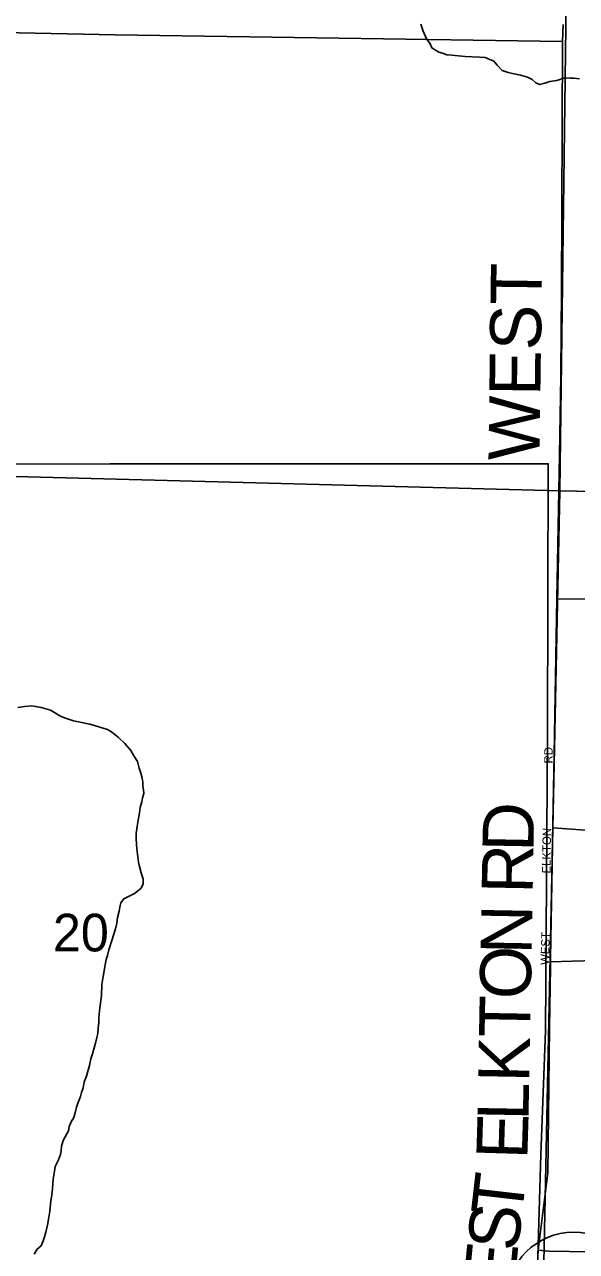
# Model space of a CAD drawing. Extents: x 1310247 to 1552180, y 377264 to 706493.
# Drawn here: x 1385828 to 1389070, y 525062 to 532268 of the extents above; entities that cross this region are included whole.
import ezdxf

# ---------------------------------------------------------------- set-up
doc = ezdxf.new("R2010")
doc.units = 0
for name, color, linetype in [('GM_X_City_Street', 7, 'Continuous'), ('GM_X_City_Street_Text', 7, 'Continuous'), ('GM_X_Corporation', 7, 'Continuous'), ('GM_X_Minor_River', 7, 'Continuous'), ('GM_X_Section', 7, 'Continuous'), ('GM_X_Section_Text', 7, 'Continuous'), ('GM_X_Township_Road', 7, 'Continuous'), ('GM_X_Township_Road_Text', 7, 'Continuous'), ('GM_X_Township_Subdivision', 7, 'Continuous'), ('GM_X_Unincorporated', 7, 'Continuous')]:
    doc.layers.add(name, color=color, linetype=linetype)

msp = doc.modelspace()

# ---------------------------------------------------------------- linework, layer by layer
at = {"layer": 'GM_X_City_Street'}
for points in [[(1388918.6, 526786.2), (1388932.1, 527549.2), (1388937.4, 527853.8), (1388941.7, 528097.6), (1388955.7, 528897.1)], [(1388932.1, 527549.2), (1389202.9, 527530.9)], [(1388917.7, 526733.4), (1388918.4, 526777.3), (1388918.6, 526786.2)]]:
    msp.add_lwpolyline(points, dxfattribs=at)
at = {"layer": 'GM_X_Corporation'}
for points in [[(1384177.7, 529683.6), (1386330, 529688.4), (1388904.9, 529688.4), (1388900.1, 528105.6), (1388888.4, 526357.3), (1388861.2, 525629.2), (1388840.2, 524899.6)], [(1390883.7, 526821), (1388915.5, 526763.3), (1388957.7, 528894.3), (1389314, 528893)]]:
    msp.add_lwpolyline(points, dxfattribs=at)
at = {"layer": 'GM_X_Minor_River'}
for points in [[(1389089, 531948.6), (1389055.1, 531953.5), (1389033, 531954), (1389001, 531954.8), (1388954.5, 531940), (1388914.3, 531933), (1388884, 531923.8), (1388853.8, 531916.6), (1388831.9, 531925.1), (1388810.4, 531945.7), (1388782.6, 531958.4), (1388740.9, 531971.4), (1388695, 531980.6), (1388669.1, 531987.3), (1388633.3, 531998.2), (1388603.9, 532028.9), (1388584.5, 532053.4), (1388534.9, 532074.7), (1388500.8, 532075.6), (1388416.7, 532079.7), (1388338.8, 532087.7), (1388308.8, 532090.4), (1388282.9, 532099.1), (1388261, 532105.7), (1388221.6, 532130.7), (1388210.1, 532155), (1388188.7, 532183.5), (1388169.8, 532230), (1388156.7, 532270.4)], [(1385999.8, 525509.2), (1386004.3, 525533.1), (1386009, 525561), (1386028, 525600.6), (1386038.7, 525630.3), (1386043.3, 525652.2), (1386045.9, 525680.2), (1386054.8, 525713.9), (1386067.3, 525735.6), (1386086.1, 525769.2), (1386090.8, 525795.1), (1386101.4, 525822.8), (1386118.1, 525848.4), (1386127, 525884.2), (1386133.6, 525910), (1386142.1, 525931.8), (1386157.1, 525971.5), (1386163.7, 525995.3), (1386172.3, 526023.1), (1386179.2, 526056.9), (1386189.8, 526084.7), (1386198.5, 526112.5), (1386209.6, 526154.2), (1386218.5, 526192), (1386227.2, 526221.8), (1386238.1, 526257.6), (1386244.7, 526285.4), (1386253.6, 526319.2), (1386258.1, 526341.1), (1386260.9, 526375), (1386263.6, 526405), (1386264.2, 526429), (1386269.3, 526476.9), (1386276.7, 526534.7), (1386279.4, 526564.7), (1386283, 526628.6), (1386290.1, 526676.4), (1386295, 526710.3), (1386299.6, 526736.2), (1386308.5, 526776), (1386315.1, 526799.9), (1386323.9, 526833.7), (1386341.2, 526887.3), (1386362.9, 526956.8), (1386369.8, 526990.6), (1386374.5, 527022.5), (1386383.5, 527060.3), (1386388, 527084.2), (1386394.7, 527110), (1386411.2, 527133.6), (1386445.7, 527150.8), (1386474.1, 527164), (1386510.9, 527193.1), (1386525.5, 527218.8), (1386524.2, 527248.8), (1386513.1, 527285.1), (1386504, 527323.4), (1386498.5, 527347.5), (1386490, 527409.8), (1386484.9, 527449.9), (1386483.9, 527490), (1386484.5, 527516), (1386489.5, 527557.9), (1386494.1, 527583.8), (1386503.4, 527637.6), (1386508.2, 527669.5), (1386517, 527703.3), (1386521.5, 527725.2), (1386528.2, 527751), (1386526.7, 527773.1), (1386523.2, 527795.2), (1386523.7, 527817.2), (1386518.3, 527841.3), (1386511, 527871.5), (1386501.6, 527899.8), (1386492.6, 527940), (1386469.3, 527972.6), (1386452, 528003.1), (1386416.9, 528046), (1386379.7, 528080.9), (1386338.4, 528114), (1386314.6, 528126.6), (1386290.8, 528135.2), (1386245, 528148.4), (1386211.2, 528159.3), (1386115.4, 528177.7), (1386063.7, 528195), (1386036, 528207.7), (1386010.3, 528222.4), (1385980.7, 528241.2), (1385924.9, 528256.6), (1385893, 528263.4), (1385871, 528265.9), (1385828.9, 528263), (1385788.6, 528256)], [(1385884.5, 525045.9), (1385903.2, 525075.5), (1385925.7, 525094.9), (1385938.5, 525124.6), (1385945, 525146.5), (1385953.7, 525174.2), (1385964.9, 525226), (1385969.6, 525251.9), (1385976.7, 525297.7), (1385982.2, 525361.6), (1385988.9, 525391.5), (1385991.9, 525431.4), (1385994.6, 525459.3), (1385997.2, 525485.3), (1385999.8, 525509.2)]]:
    msp.add_lwpolyline(points, dxfattribs=at)
at = {"layer": 'GM_X_Section'}
for points in [[(1389042, 534828.3), (1388972.8, 529529.6), (1383463.7, 529673.5), (1383593.8, 534922.9)], [(1394300.1, 534734.1), (1394220.6, 529425.6), (1388972.8, 529529.6), (1389042, 534828.3)], [(1383463.7, 529673.5), (1388972.8, 529529.6), (1388864, 524337.7), (1383388.5, 524456.9)], [(1388972.8, 529529.6), (1394220.6, 529425.6), (1394115.4, 525787.8), (1393058, 524239.9), (1388864, 524337.7)]]:
    msp.add_lwpolyline(points, close=True, dxfattribs=at)
at = {"layer": 'GM_X_Township_Road'}
for points in [[(1380280.3, 532325.3), (1381391.9, 532303.8), (1382758.8, 532281.4), (1383539.3, 532267), (1386361.1, 532208.4), (1388989.2, 532169.2)], [(1388981.7, 530691.4), (1388989.2, 532169.2), (1388992.1, 532268.1)], [(1388970.5, 529741.4), (1388978.5, 530201.6), (1388980.7, 530481.9), (1388981.7, 530691.4)], [(1388955.7, 528897.1), (1388970.5, 529740.5), (1388970.5, 529741.4)], [(1388868.7, 525257.9), (1388902.8, 525524), (1388911.4, 526376.2), (1388917.7, 526733.4)], [(1388785, 524472.7), (1388791.1, 524493.5), (1388810.5, 524563.9), (1388833.5, 524778.7), (1388839.6, 524955.9), (1388844.5, 525068.8), (1388868.7, 525257.9)]]:
    msp.add_lwpolyline(points, dxfattribs=at)
at = {"layer": 'GM_X_Township_Subdivision'}
msp.add_lwpolyline([(1388844.5, 525068.8), (1388908.8, 525063.9), (1389271.7, 525056.7), (1389639.5, 525050.6)], dxfattribs=at)
at = {"layer": 'GM_X_Unincorporated'}
msp.add_circle((1389052.9, 524781.3), 392.8, dxfattribs=at)

# ---------------------------------------------------------------- texts
at = {"layer": 'GM_X_City_Street_Text'}
for s, rotation, p in [('RD', 90, (1388931, 527928)), ('ELKTON', 89.13239, (1388917.8, 527281.4)), ('WEST', 88.53291, (1388909, 526744.1))]:
    msp.add_text(s, height=50, rotation=rotation, dxfattribs=at).set_placement(p)
at = {"layer": 'GM_X_Section_Text'}
msp.add_text('20', height=221, rotation=0.00001, dxfattribs=at).set_placement((1385994.6, 526824))
at = {"layer": 'GM_X_Township_Road_Text'}
for s, rotation, p in [('WEST', 89.2559, (1388853.2, 529706.9)), ('D', 88.93989, (1388817.4, 527407.9)), ('R', 88.94226, (1388812.9, 527161.5)), ('N', 88.94146, (1388806.3, 526805.1)), ('O', 88.94241, (1388801.4, 526541.2)), ('T', 88.94212, (1388797.3, 526316.8)), ('K', 88.94241, (1388792.4, 526052.9)), ('L', 88.93902, (1388788.2, 525828.5)), ('E', 88.25648, (1388781.3, 525600.3)), ('T', 83.44801, (1388748.4, 525257.7)), ('S', 83.49084, (1388725.4, 525056.7)), ('E', 84.53629, (1388704.2, 524834.7))]:
    msp.add_text(s, height=300, rotation=rotation, dxfattribs=at).set_placement(p)

doc.saveas('drawing.dxf')
